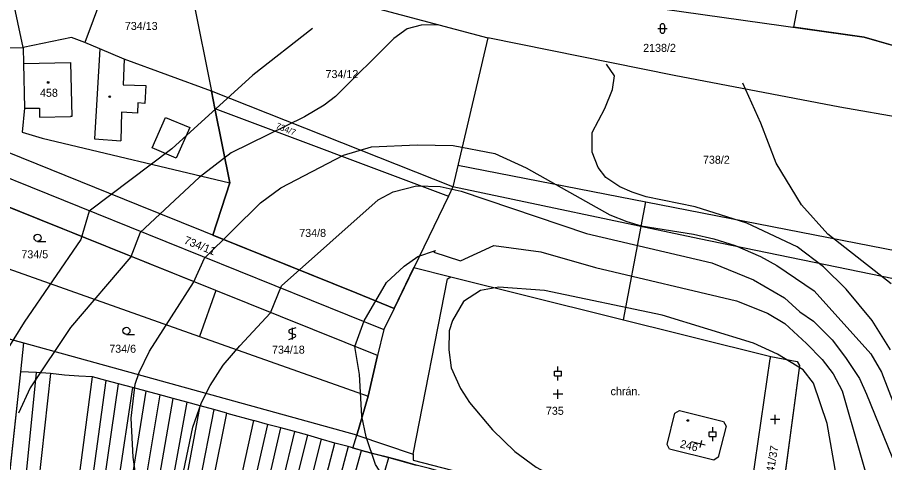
# Model space of a CAD drawing. Extents: x -555860 to -552701, y -1187050 to -1182291.
# Drawn here: x -554299.5 to -554115.3, y -1185393.3 to -1185298.6 of the extents above; entities that cross this region are included whole.
import ezdxf

# ---------------------------------------------------------------- set-up
doc = ezdxf.new("R2010")
doc.units = 0
for name, color, linetype in [('CYKLISTI_stav', 7, 'Continuous'), ('LEG_2b', 7, 'Continuous'), ('Level 16', 7, 'Continuous'), ('Level 25', 7, 'Continuous'), ('Level 32', 7, 'Continuous'), ('Level 40', 7, 'Continuous'), ('Level 41', 7, 'Continuous'), ('Level 42', 7, 'Continuous'), ('navrh_BV', 7, 'Continuous'), ('Poz předměty', 7, 'Continuous')]:
    doc.layers.add(name, color=color, linetype=linetype)

msp = doc.modelspace()

# ---------------------------------------------------------------- linework, layer by layer
at = {"layer": 'CYKLISTI_stav'}
for p, q in [((-554281.99, -1185305.32), (-554283.15, -1185324.48)), ((-554276.81, -1185307.49), (-554277.06, -1185312.98)), ((-554298.19, -1185308.42), (-554288.23, -1185308.23)), ((-554288.23, -1185308.23), (-554287.91, -1185319.71)), ((-554277.06, -1185312.98), (-554272.19, -1185313.14)), ((-554272.19, -1185313.14), (-554272.42, -1185316.95)), ((-554273.91, -1185316.81), (-554273.98, -1185318.96)), ((-554272.42, -1185316.95), (-554273.91, -1185316.81)), ((-554298, -1185317.92), (-554296.76, -1185317.94)), ((-554296.76, -1185317.94), (-554294.82, -1185317.9)), ((-554294.82, -1185317.9), (-554294.78, -1185319.84)), ((-554277.37, -1185318.78), (-554277.53, -1185324.85)), ((-554273.98, -1185318.96), (-554277.37, -1185318.78)), ((-554294.78, -1185319.84), (-554288.21, -1185319.72)), ((-554287.91, -1185319.71), (-554288.21, -1185319.72)), ((-554270.89, -1185326.33), (-554268.06, -1185319.9)), ((-554268.06, -1185319.9), (-554262.9, -1185322.07)), ((-554262.9, -1185322.07), (-554265.77, -1185328.53)), ((-554283.15, -1185324.48), (-554277.53, -1185324.85)), ((-554265.77, -1185328.53), (-554270.89, -1185326.33))]:
    msp.add_line(p, q, dxfattribs=at)
at = {"layer": 'Level 25'}
for p, q in [((-554163, -1185300.49), (-554163, -1185301.49)), ((-554162, -1185301.49), (-554162, -1185300.49)), ((-554163.5, -1185300.99), (-554161.5, -1185300.99)), ((-554295.21, -1185346.24), (-554293.46, -1185346.24)), ((-554240.38, -1185364.6), (-554241.68, -1185365.07)), ((-554241.13, -1185364.6), (-554241.13, -1185367.1)), ((-554276.34, -1185366.01), (-554274.59, -1185366.01)), ((-554241.88, -1185367.1), (-554240.58, -1185366.61)), ((-554241.68, -1185365.68), (-554240.58, -1185366.01)), ((-554185.45, -1185373.81), (-554183.95, -1185373.81)), ((-554185.45, -1185374.81), (-554185.45, -1185373.81)), ((-554184.7, -1185373.81), (-554184.7, -1185372.81)), ((-554183.95, -1185374.81), (-554183.95, -1185373.81)), ((-554185.45, -1185374.81), (-554183.95, -1185374.81)), ((-554184.7, -1185375.81), (-554184.7, -1185374.81)), ((-554184.68, -1185379.71), (-554184.68, -1185377.71)), ((-554183.68, -1185378.71), (-554185.68, -1185378.71)), ((-554138.57, -1185385.11), (-554138.57, -1185383.11)), ((-554137.57, -1185384.11), (-554139.57, -1185384.11)), ((-554152.57, -1185386.71), (-554151.07, -1185386.71)), ((-554152.57, -1185387.71), (-554152.57, -1185386.71)), ((-554151.82, -1185386.71), (-554151.82, -1185385.71)), ((-554151.07, -1185387.71), (-554151.07, -1185386.71)), ((-554153.41, -1185389.56), (-554156.32, -1185388.83)), ((-554154.2, -1185388.59), (-554154.56, -1185390.04)), ((-554152.57, -1185387.71), (-554151.07, -1185387.71)), ((-554151.82, -1185388.71), (-554151.82, -1185387.71))]:
    msp.add_line(p, q, dxfattribs=at)
for centre, radius in [((-554292.96, -1185312.46), 0.175), ((-554279.89, -1185315.5), 0.175), ((-554295.21, -1185345.49), 0.75), ((-554276.34, -1185365.26), 0.75), ((-554157.12, -1185384.32), 0.175)]:
    msp.add_circle(centre, radius, dxfattribs=at)
for centre, radius, start, end in [((-554162.5, -1185300.49), 0.5, 0, 180), ((-554162.5, -1185301.49), 0.5, 180, 359.9879), ((-554241.55, -1185365.38), 0.329, 113.579, 246.421), ((-554240.71, -1185366.31), 0.329, 293.574, 66.426)]:
    msp.add_arc(centre, radius, start, end, dxfattribs=at)
at = {"layer": 'Level 32'}
for points in [[(-554073.1, -1185286.11), (-554078.34, -1185302.74), (-554081.51, -1185313.86), (-554119.67, -1185302.84), (-554134.6, -1185300.73), (-554132.61, -1185290.21)], [(-554262.17, -1185294.82), (-554258.28, -1185314.32), (-554257.55, -1185317.98), (-554254.39, -1185333.82), (-554258.01, -1185344.91), (-554227.43, -1185357.28), (-554219.51, -1185360.48), (-554215.31, -1185351.82), (-554207.47, -1185353.77), (-554139.47, -1185370.7), (-554133.9, -1185371.8), (-554133.37, -1185372.6), (-554138.66, -1185411.73)], [(-554197.65, -1185398.48), (-554200.52, -1185397.7), (-554203.39, -1185396.92), (-554206.24, -1185396.12), (-554211.96, -1185394.51), (-554214.79, -1185393.8), (-554217.7, -1185393), (-554220.62, -1185392.2), (-554223.52, -1185391.45), (-554226.4, -1185390.71), (-554228.22, -1185390.17), (-554227.43, -1185387.45), (-554225.01, -1185379.12), (-554223.04, -1185370.47), (-554257.37, -1185356.67), (-554317.99, -1185332.29)], [(-554317.24, -1185362.56), (-554298.18, -1185367.84), (-554298.85, -1185373.97), (-554306.61, -1185445.15)]]:
    msp.add_lwpolyline(points, dxfattribs=at)
at = {"layer": 'Level 40'}
msp.add_lwpolyline([(-554264.2, -1185395.2), (-554262.26, -1185385.77), (-554260.39, -1185380.5), (-554258.52, -1185376.9), (-554255.77, -1185372.58), (-554252.28, -1185368.44), (-554245.76, -1185361.43), (-554243.41, -1185355.73), (-554222.89, -1185337.38), (-554219.7, -1185335.72), (-554214.7, -1185334.47), (-554209.71, -1185334.61), (-554205.28, -1185335.58), (-554178.65, -1185344.59), (-554152.03, -1185350.83), (-554143.16, -1185354.44), (-554136.57, -1185358.23), (-554133.29, -1185361.24), (-554130.4, -1185363.18), (-554126.44, -1185367.14), (-554123.63, -1185370.93), (-554120.66, -1185375.39), (-554119.14, -1185378.73), (-554109.19, -1185403.32)], dxfattribs=at)
at = {"layer": 'Level 41'}
for points in [[(-554210.06, -1185300.24), (-554213.74, -1185300.3), (-554216.71, -1185301.03), (-554219.56, -1185303.14), (-554231.9, -1185315.47), (-554234.32, -1185317.3), (-554238.55, -1185319.77), (-554254.08, -1185327.4), (-554260.88, -1185332.65), (-554273.39, -1185344.33), (-554275.37, -1185349.53), (-554288.25, -1185364.53), (-554296.8, -1185377.41), (-554299.28, -1185382.74)], [(-554114.06, -1185369.28), (-554117.92, -1185363.03), (-554123.47, -1185356.41), (-554128.32, -1185351.66), (-554133.87, -1185347.37), (-554144.54, -1185342.37), (-554155.54, -1185338.92), (-554165.94, -1185336.78), (-554168.91, -1185335.78), (-554171.55, -1185334.63), (-554174.49, -1185332.67), (-554176.17, -1185330.51), (-554177.41, -1185327.26), (-554177.43, -1185323.12), (-554174.76, -1185318.01), (-554173.13, -1185313.96), (-554172.71, -1185311.06), (-554174.36, -1185308.57)], [(-554113.9, -1185355.27), (-554127.35, -1185344.73), (-554132.97, -1185338.5), (-554138.31, -1185329.6), (-554141.63, -1185321.11), (-554145.39, -1185312.6)], [(-554272.94, -1185406.02), (-554274.88, -1185392.15), (-554275.3, -1185383.83), (-554274.46, -1185376.62), (-554273.63, -1185374.13), (-554271.44, -1185369.61), (-554262.11, -1185354.99), (-554259.76, -1185349.78), (-554247.84, -1185338.07), (-554243.55, -1185334.89), (-554230.23, -1185327.95), (-554224.27, -1185326.15), (-554214.61, -1185325.72), (-554206.94, -1185325.87), (-554198.07, -1185327.54), (-554191.41, -1185330.59), (-554173.66, -1185340.57), (-554170.06, -1185342.05), (-554167.01, -1185342.93), (-554155.91, -1185344.73), (-554151.58, -1185345.69), (-554147.04, -1185347.09), (-554141.68, -1185349.48), (-554138.17, -1185351.39), (-554130.3, -1185356.74), (-554118.25, -1185370.18), (-554115.95, -1185374.08), (-554111.68, -1185385.22)], [(-554225.82, -1185363.16), (-554221.08, -1185354.99), (-554217.34, -1185351.53), (-554214.45, -1185349.48), (-554210.68, -1185348.2), (-554211.07, -1185348.54), (-554205.38, -1185350.4), (-554198.34, -1185347.09), (-554188.36, -1185348.48), (-554176.71, -1185351.8), (-554146.76, -1185358.88), (-554140.2, -1185361.53), (-554136.5, -1185363.73), (-554131.88, -1185367.96), (-554128.6, -1185371.35), (-554126.27, -1185374.4), (-554124.3, -1185378.01), (-554117.09, -1185403.24), (-554115.38, -1185407.23), (-554113.48, -1185409.48)], [(-554110.71, -1185419.75), (-554116.12, -1185416.55), (-554119.31, -1185413.37), (-554120.83, -1185410.86), (-554122.64, -1185407.13), (-554124.02, -1185402.69), (-554125.61, -1185395.85), (-554127.49, -1185384.94), (-554130.4, -1185376.35), (-554132.62, -1185373.57), (-554138.03, -1185370.24), (-554143.16, -1185367.89), (-554162.57, -1185361.93), (-554187.53, -1185356.66), (-554197.23, -1185355.96), (-554201.12, -1185356.66), (-554204.72, -1185359.01), (-554207.08, -1185363.03), (-554207.77, -1185365.25), (-554207.85, -1185369.28), (-554207.36, -1185373.16)], [(-554088.67, -1185479.92), (-554129.29, -1185490.74), (-554135.11, -1185491.57), (-554142.88, -1185489.77), (-554147.18, -1185487.27), (-554153.28, -1185482.28), (-554160.21, -1185473.82), (-554176.02, -1185449.97), (-554186.14, -1185435.97), (-554215.4, -1185405.74), (-554219.97, -1185399.08), (-554223.46, -1185393.64), (-554225.45, -1185387.81), (-554226.31, -1185383.42), (-554226.86, -1185374.54), (-554227.8, -1185368.61), (-554225.82, -1185363.16)], [(-554207.36, -1185373.16), (-554205.38, -1185377.53), (-554203.47, -1185380.51), (-554198.62, -1185386.33), (-554193.82, -1185390.9), (-554189.33, -1185394.23), (-554180.59, -1185398.95), (-554169.5, -1185403.11), (-554149.54, -1185408.79), (-554147.13, -1185409.71), (-554145.24, -1185410.87), (-554143.44, -1185413.23), (-554143.3, -1185416.83), (-554144.96, -1185432.36), (-554143.85, -1185443.46), (-554138.58, -1185456.77), (-554134.84, -1185463.42), (-554127.63, -1185472.02), (-554124.9, -1185474.13), (-554120.42, -1185476.73), (-554116.73, -1185477.84), (-554110.71, -1185477.98)]]:
    msp.add_lwpolyline(points, dxfattribs=at)
at = {"layer": 'Level 42'}
msp.add_lwpolyline([(-554236.81, -1185300.97), (-554249.51, -1185310.9), (-554266.7, -1185326.57), (-554284.25, -1185339.8), (-554286.02, -1185345.82), (-554298.04, -1185363.45), (-554302.47, -1185370.52), (-554311.63, -1185381.76), (-554315.27, -1185389.91), (-554316.73, -1185397.2), (-554317.07, -1185407.58), (-554317.76, -1185418.67), (-554318.28, -1185437.91), (-554322.99, -1185451.77), (-554332.15, -1185471.74), (-554335.29, -1185485.09), (-554341.11, -1185486.7), (-554343.66, -1185514.73), (-554348.09, -1185525.82), (-554352.11, -1185532.47), (-554357.66, -1185538.02), (-554362.93, -1185540.93)], dxfattribs=at)
at = {"layer": 'navrh_BV'}
for p, q in [((-554298.29, -1185305.01), (-554301.03, -1185292.05)), ((-554280.93, -1185292.49), (-554285.18, -1185303.99)), ((-554237.4, -1185292.88), (-554199.59, -1185303)), ((-554262.17, -1185294.82), (-554258.28, -1185314.32)), ((-554179.88, -1185294.33), (-554119.67, -1185302.84)), ((-554288.04, -1185302.88), (-554298.29, -1185305.01)), ((-554285.18, -1185303.99), (-554288.04, -1185302.88)), ((-554281.99, -1185305.32), (-554285.18, -1185303.99)), ((-554199.59, -1185303), (-554207, -1185334.66)), ((-554160.01, -1185310.95), (-554199.59, -1185303)), ((-554119.67, -1185302.84), (-554086.79, -1185312.33)), ((-554310.59, -1185305.22), (-554298.29, -1185305.01)), ((-554298.29, -1185305.01), (-554298.19, -1185308.42)), ((-554276.81, -1185307.49), (-554281.99, -1185305.32)), ((-554258.28, -1185314.32), (-554276.81, -1185307.49)), ((-554298.19, -1185308.42), (-554298, -1185317.92)), ((-554124.84, -1185317.69), (-554160.01, -1185310.95)), ((-554207, -1185334.66), (-554258.28, -1185314.32)), ((-554257.55, -1185317.98), (-554258.28, -1185314.32)), ((-554298, -1185317.92), (-554298.47, -1185323)), ((-554257.55, -1185317.98), (-554207.96, -1185336.64)), ((-554254.39, -1185333.82), (-554257.55, -1185317.98)), ((-554090.82, -1185323.71), (-554124.84, -1185317.69)), ((-554298.47, -1185323), (-554294.22, -1185324.28)), ((-554294.22, -1185324.28), (-554254.39, -1185333.82)), ((-554273.8, -1185338.52), (-554301.61, -1185327.27)), ((-554310.08, -1185329.23), (-554275.68, -1185343.16)), ((-554257.37, -1185356.67), (-554317.99, -1185332.29)), ((-554207, -1185334.66), (-554207.96, -1185336.64)), ((-554154.69, -1185345.69), (-554207, -1185334.66)), ((-554207.96, -1185336.64), (-554219.51, -1185360.48)), ((-554227.43, -1185357.28), (-554273.8, -1185338.52)), ((-554275.68, -1185343.16), (-554221.7, -1185364.99)), ((-554317.5, -1185346.39), (-554260.84, -1185366.44)), ((-554102.45, -1185356.48), (-554154.69, -1185345.69)), ((-554208.17, -1185354.22), (-554207.47, -1185353.77)), ((-554207.47, -1185353.77), (-554139.47, -1185370.7)), ((-554215.46, -1185391.51), (-554208.17, -1185354.22)), ((-554257.37, -1185356.67), (-554260.84, -1185366.44)), ((-554223.04, -1185370.47), (-554257.37, -1185356.67)), ((-554219.51, -1185360.48), (-554227.43, -1185357.28)), ((-554219.51, -1185360.48), (-554221.7, -1185364.99)), ((-554227.43, -1185387.45), (-554317.24, -1185362.56)), ((-554221.7, -1185364.99), (-554223.04, -1185370.47)), ((-554260.84, -1185366.44), (-554225.01, -1185379.12)), ((-554223.04, -1185370.47), (-554225.01, -1185379.12)), ((-554139.62, -1185371.24), (-554139.47, -1185370.7)), ((-554139.47, -1185370.7), (-554133.9, -1185371.8)), ((-554145.26, -1185410.09), (-554139.62, -1185371.24)), ((-554133.9, -1185371.8), (-554133.37, -1185372.6)), ((-554306.73, -1185485.49), (-554295.41, -1185374.12)), ((-554298.85, -1185373.97), (-554306.61, -1185445.15)), ((-554292.44, -1185374.33), (-554304.67, -1185486.1)), ((-554295.41, -1185374.12), (-554298.85, -1185373.97)), ((-554292.44, -1185374.33), (-554295.41, -1185374.12)), ((-554289.47, -1185374.68), (-554292.44, -1185374.33)), ((-554133.37, -1185372.6), (-554138.66, -1185411.73)), ((-554298.46, -1185487.94), (-554283.58, -1185375.05)), ((-554280.7, -1185375.84), (-554296.36, -1185488.55)), ((-554286.47, -1185374.88), (-554289.47, -1185374.68)), ((-554283.58, -1185375.05), (-554286.47, -1185374.88)), ((-554280.7, -1185375.84), (-554283.58, -1185375.05)), ((-554278.01, -1185376.52), (-554280.7, -1185375.84)), ((-554294.35, -1185489.16), (-554278.01, -1185376.52)), ((-554275.02, -1185377.28), (-554292.24, -1185489.74)), ((-554275.02, -1185377.28), (-554278.01, -1185376.52)), ((-554272.14, -1185378.12), (-554275.02, -1185377.28)), ((-554290.13, -1185490.42), (-554272.14, -1185378.12)), ((-554269.26, -1185378.83), (-554288.04, -1185491.05)), ((-554286.01, -1185491.67), (-554266.43, -1185379.67)), ((-554269.26, -1185378.83), (-554272.14, -1185378.12)), ((-554266.43, -1185379.67), (-554269.26, -1185378.83)), ((-554263.53, -1185380.45), (-554266.43, -1185379.67)), ((-554225.01, -1185379.12), (-554227.43, -1185387.45)), ((-554263.53, -1185380.45), (-554283.97, -1185492.19)), ((-554281.88, -1185492.81), (-554260.65, -1185381.21)), ((-554260.65, -1185381.21), (-554263.53, -1185380.45)), ((-554257.75, -1185381.96), (-554260.65, -1185381.21)), ((-554257.75, -1185381.96), (-554279.76, -1185493.42)), ((-554277.76, -1185494.01), (-554254.98, -1185382.73)), ((-554254.98, -1185382.73), (-554257.75, -1185381.96)), ((-554254.98, -1185382.73), (-554249.28, -1185384.3)), ((-554161.52, -1185389.45), (-554159.85, -1185382.79)), ((-554159.85, -1185382.79), (-554158.86, -1185382.21)), ((-554158.86, -1185382.21), (-554149.51, -1185384.56)), ((-554273.58, -1185495.28), (-554249.28, -1185384.3)), ((-554246.38, -1185385.16), (-554271.54, -1185495.89)), ((-554246.38, -1185385.16), (-554249.28, -1185384.3)), ((-554243.55, -1185385.89), (-554246.38, -1185385.16)), ((-554149.51, -1185384.56), (-554148.98, -1185385.5)), ((-554269.39, -1185496.52), (-554243.55, -1185385.89)), ((-554240.62, -1185386.64), (-554267.35, -1185497.11)), ((-554240.62, -1185386.64), (-554243.55, -1185385.89)), ((-554237.83, -1185387.46), (-554240.62, -1185386.64)), ((-554148.98, -1185385.5), (-554150.65, -1185392.15)), ((-554265.3, -1185497.74), (-554237.83, -1185387.46)), ((-554234.95, -1185388.29), (-554263.3, -1185498.26)), ((-554261.23, -1185499.06), (-554232.05, -1185389.12)), ((-554234.95, -1185388.29), (-554237.83, -1185387.46)), ((-554232.05, -1185389.12), (-554234.95, -1185388.29)), ((-554229.22, -1185389.88), (-554232.05, -1185389.12)), ((-554227.43, -1185387.45), (-554215.46, -1185391.51)), ((-554229.22, -1185389.88), (-554259.09, -1185499.53)), ((-554257.14, -1185500.2), (-554226.4, -1185390.71)), ((-554226.4, -1185390.71), (-554229.22, -1185389.88)), ((-554226.4, -1185390.71), (-554220.62, -1185392.2)), ((-554160.99, -1185390.38), (-554161.52, -1185389.45)), ((-554151.59, -1185392.74), (-554160.99, -1185390.38)), ((-554252.91, -1185501.41), (-554220.62, -1185392.2)), ((-554220.62, -1185392.2), (-554214.79, -1185393.8)), ((-554215.46, -1185391.51), (-554215.41, -1185392.77)), ((-554215.41, -1185392.77), (-554145.35, -1185410.72)), ((-554150.65, -1185392.15), (-554151.59, -1185392.74))]:
    msp.add_line(p, q, dxfattribs=at)
at = {"layer": 'Poz předměty'}
for points in [[(-554205.92, -1185330.05), (-554166.01, -1185337.84), (-554100.38, -1185350.64)], [(-554258.01, -1185344.91), (-554254.39, -1185333.82)], [(-554167.01, -1185343.09), (-554166.01, -1185337.84)], [(-554170.79, -1185362.9), (-554167.01, -1185343.09)], [(-554215.31, -1185351.82), (-554207.47, -1185353.77)]]:
    msp.add_lwpolyline(points, dxfattribs=at)

# ---------------------------------------------------------------- texts
at = {"layer": 'LEG_2b'}
for s, p in [('734/13', (-554276.67, -1185301.3)), ('2138/2', (-554166.59, -1185305.96)), ('734/12', (-554234.05, -1185311.53)), ('458', (-554294.69, -1185315.51)), ('738/2', (-554153.89, -1185329.74)), ('734/8', (-554239.63, -1185345.3)), ('734/5', (-554298.65, -1185349.84)), ('734/6', (-554279.98, -1185369.92)), ('734/18', (-554245.42, -1185370.11)), ('735', (-554187.25, -1185383.11))]:
    msp.add_text(s, height=1.7, dxfattribs=at).set_placement(p)
for s, height, rotation, p in [('734/7', 1.3, 338, (-554244.73, -1185322.17)), ('734/11', 1.7, 338, (-554264.26, -1185346.63)), ('246', 1.7, 346, (-554158.88, -1185390.03)), ('741/37', 1.7, 80, (-554139.06, -1185396.69))]:
    msp.add_text(s, height=height, rotation=rotation, dxfattribs=at).set_placement(p)
at = {"layer": 'Level 16'}
msp.add_text('chrán.', height=1.7, dxfattribs=at).set_placement((-554173.51, -1185378.95))

doc.saveas('drawing.dxf')
